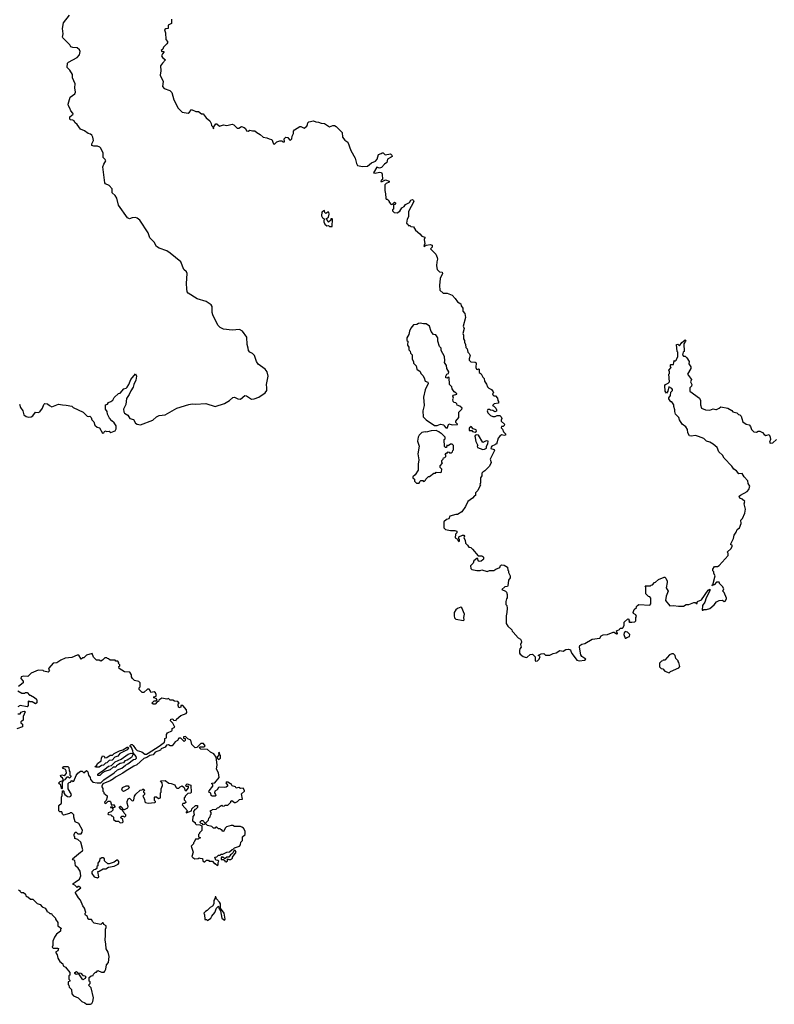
# Model space of a CAD drawing. Extents: x 2494118 to 2687960, y 757339 to 915227.
# Tile 299 of 364: x 2621728 to 2630636, y 853450 to 865070. Entities that reach past the tile are written whole.
import ezdxf

# ---------------------------------------------------------------- set-up
doc = ezdxf.new("R2010")
doc.units = 0

msp = doc.modelspace()

# ---------------------------------------------------------------- linework, layer by layer
at = {"layer": '0CON20XD'}
for points in [[(2624645, 860725), (2624643, 860765), (2624661, 860865), (2624650, 860915), (2624627, 860945), (2624545, 861005), (2624524, 861035), (2624498, 861108), (2624475, 861131), (2624445, 861146), (2624429, 861165), (2624427, 861195), (2624414, 861235), (2624410, 861325), (2624360, 861395), (2624323, 861413), (2624236, 861406), (2624135, 861418), (2624095, 861437), (2624069, 861465), (2624009, 861585), (2624001, 861615), (2624000, 861685), (2623988, 861705), (2623931, 861745), (2623825, 861775), (2623715, 861842), (2623705, 861858), (2623702, 861892), (2623698, 861955), (2623707, 862075), (2623698, 862095), (2623665, 862123), (2623631, 862211), (2623506, 862316), (2623465, 862342), (2623374, 862375), (2623345, 862394), (2623315, 862445), (2623265, 862495), (2623244, 862555), (2623145, 862706), (2623115, 862729), (2623095, 862736), (2623057, 862733), (2623025, 862721), (2623002, 862732), (2622893, 862883), (2622873, 862965), (2622854, 862994), (2622818, 863025), (2622821, 863075), (2622784, 863115), (2622743, 863133), (2622733, 863145), (2622711, 863335), (2622720, 863365), (2622744, 863405), (2622739, 863419), (2622714, 863445), (2622713, 863495), (2622685, 863553), (2622675, 863566), (2622648, 863578), (2622602, 863578), (2622581, 863585), (2622578, 863605), (2622600, 863645), (2622592, 863685), (2622579, 863709), (2622565, 863719), (2622535, 863726), (2622495, 863757), (2622445, 863779), (2622405, 863833), (2622380, 863855), (2622370, 863875), (2622356, 863886), (2622325, 863889), (2622319, 863899), (2622319, 863925), (2622358, 863955), (2622356, 863965), (2622330, 863995), (2622321, 864025), (2622303, 864055), (2622302, 864075), (2622326, 864155), (2622379, 864195), (2622388, 864215), (2622378, 864265), (2622384, 864315), (2622350, 864385), (2622351, 864425), (2622320, 864475), (2622288, 864505), (2622293, 864555), (2622305, 864568), (2622408, 864622), (2622435, 864656), (2622443, 864695), (2622435, 864715), (2622405, 864736), (2622355, 864740), (2622330, 864750), (2622322, 864775), (2622237, 864855), (2622234, 864864), (2622240, 864905), (2622234, 864965), (2622247, 865033), (2622316, 865125)], [(2623520, 865075), (2623520, 865025), (2623480, 865005), (2623480, 864965), (2623455, 864962), (2623438, 864952), (2623450, 864915), (2623454, 864835), (2623472, 864812), (2623472, 864798), (2623466, 864784), (2623424, 864746), (2623417, 864723), (2623400, 864705), (2623405, 864690), (2623415, 864700), (2623430, 864695), (2623430, 864685), (2623412, 864668), (2623402, 864645), (2623414, 864624), (2623450, 864595), (2623412, 864558), (2623390, 864525), (2623393, 864465), (2623386, 864416), (2623422, 864342), (2623415, 864280), (2623435, 864258), (2623500, 864235), (2623525, 864210), (2623548, 864125), (2623598, 864025), (2623645, 863980), (2623715, 863968), (2623733, 863977), (2623755, 864010), (2623808, 863988), (2623837, 863987), (2623875, 863960), (2623895, 863958), (2623931, 863911), (2623972, 863875), (2623990, 863845), (2623993, 863823), (2624010, 863805), (2624015, 863780), (2624020, 863805), (2624045, 863840), (2624055, 863840), (2624085, 863812), (2624135, 863830), (2624175, 863822), (2624235, 863838), (2624255, 863830), (2624295, 863790), (2624315, 863790), (2624345, 863808), (2624377, 863797), (2624392, 863785), (2624405, 863758), (2624427, 863753), (2624445, 863768), (2624475, 863758), (2624505, 863760), (2624527, 863737), (2624567, 863717), (2624603, 863683), (2624647, 863677), (2624673, 863663), (2624705, 863658), (2624723, 863603), (2624735, 863600), (2624765, 863630), (2624798, 863642), (2624822, 863642), (2624835, 863630), (2624855, 863630), (2624850, 863665), (2624868, 863682), (2624895, 863680), (2624912, 863652), (2624925, 863650), (2624940, 863665), (2624943, 863697), (2624962, 863728), (2624962, 863755), (2624971, 863769), (2625035, 863810), (2625045, 863810), (2625085, 863788), (2625118, 863815), (2625127, 863833), (2625128, 863852), (2625140, 863865), (2625195, 863877), (2625223, 863863), (2625255, 863862), (2625285, 863848), (2625325, 863843), (2625384, 863804), (2625425, 863823), (2625445, 863820), (2625465, 863808), (2625535, 863738), (2625540, 863685), (2625568, 863648), (2625602, 863625), (2625638, 863525), (2625688, 863435), (2625703, 863373), (2625715, 863350), (2625775, 863339), (2625835, 863340), (2625881, 863379), (2625930, 863400), (2625947, 863425), (2625965, 863480), (2625995, 863490), (2626005, 863500), (2626018, 863498), (2626044, 863474), (2626107, 863487), (2626122, 863472), (2626123, 863455), (2626114, 863446), (2626070, 863425), (2626062, 863385), (2626034, 863366), (2626000, 863325), (2625975, 863318), (2625945, 863328), (2625903, 863263), (2625925, 863257), (2625975, 863272), (2625998, 863268), (2626008, 863245), (2626010, 863185), (2625994, 863176), (2625992, 863162), (2626005, 863160), (2626045, 863182), (2626090, 863165), (2626088, 863152), (2626054, 863136), (2626038, 863122), (2626038, 863055), (2626048, 863015), (2626050, 862965), (2626055, 862950), (2626065, 862950), (2626079, 862939), (2626090, 862925), (2626090, 862915), (2626115, 862890), (2626128, 862892), (2626154, 862916), (2626170, 862905), (2626155, 862890), (2626140, 862885), (2626140, 862835), (2626130, 862825), (2626130, 862815), (2626150, 862795), (2626185, 862792), (2626215, 862810), (2626240, 862850), (2626266, 862864), (2626282, 862888), (2626329, 862911), (2626345, 862942), (2626365, 862947), (2626378, 862935), (2626380, 862925), (2626318, 862805), (2626318, 862745), (2626303, 862717), (2626295, 862670), (2626310, 862655), (2626312, 862642), (2626335, 862640), (2626345, 862630), (2626378, 862625), (2626400, 862585), (2626453, 862543), (2626474, 862514), (2626510, 862505), (2626512, 862495), (2626502, 862475), (2626510, 862425), (2626498, 862405), (2626502, 862395), (2626531, 862409), (2626575, 862418), (2626598, 862408), (2626596, 862384), (2626578, 862365), (2626642, 862302), (2626658, 862265), (2626660, 862245), (2626653, 862213), (2626650, 862165), (2626655, 862120), (2626684, 862094), (2626715, 862090), (2626720, 862075), (2626693, 862015), (2626683, 861935), (2626689, 861879), (2626725, 861842), (2626773, 861843), (2626835, 861820), (2626870, 861780), (2626895, 861739), (2626935, 861718), (2626940, 861695), (2626961, 861665), (2626961, 861631), (2626982, 861602), (2626990, 861555), (2626963, 861455), (2626973, 861425), (2626960, 861365), (2626967, 861345), (2626968, 861305), (2626977, 861285), (2626978, 861265), (2626992, 861235), (2626993, 861203), (2627012, 861185), (2627020, 861145), (2627035, 861130), (2627047, 861105), (2627034, 861066), (2627035, 861050), (2627054, 861034), (2627105, 861027), (2627115, 861020), (2627112, 860965), (2627122, 860945), (2627135, 860940), (2627145, 860950), (2627150, 860945), (2627152, 860905), (2627175, 860890), (2627195, 860852), (2627212, 860835), (2627214, 860804), (2627238, 860768), (2627249, 860739), (2627265, 860722), (2627298, 860705), (2627318, 860678), (2627320, 860665), (2627310, 860655), (2627312, 860642), (2627325, 860630), (2627345, 860630), (2627368, 860605), (2627372, 860575), (2627380, 860565), (2627380, 860545), (2627330, 860535), (2627310, 860515), (2627325, 860510), (2627350, 860485), (2627358, 860465), (2627355, 860450), (2627335, 860442), (2627315, 860458), (2627285, 860462)], [(2625415, 862630), (2625420, 862715), (2625415, 862720), (2625402, 862718), (2625400, 862705), (2625375, 862680), (2625365, 862690), (2625350, 862725), (2625372, 862738), (2625382, 862775), (2625377, 862797), (2625365, 862800), (2625343, 862783), (2625330, 862795), (2625325, 862820), (2625295, 862800), (2625290, 862755), (2625301, 862731), (2625330, 862715), (2625320, 862705), (2625320, 862685), (2625332, 862655), (2625355, 862638), (2625375, 862640), (2625385, 862630), (2625415, 862630)], [(2626775, 860250), (2626795, 860300), (2626835, 860290), (2626898, 860292), (2626898, 860298), (2626878, 860318), (2626878, 860332), (2626910, 860375), (2626913, 860437), (2626948, 860472), (2626950, 860485), (2626925, 860508), (2626892, 860522), (2626890, 860535), (2626878, 860548), (2626855, 860552), (2626843, 860565), (2626841, 860589), (2626850, 860605), (2626842, 860628), (2626850, 860640), (2626890, 860650), (2626890, 860655), (2626878, 860668), (2626855, 860680), (2626832, 860715), (2626828, 860738), (2626803, 860763), (2626798, 860848), (2626785, 860850), (2626775, 860840), (2626760, 860845), (2626758, 860865), (2626770, 860885), (2626790, 860895), (2626793, 860915), (2626770, 860955), (2626767, 860987), (2626742, 861025), (2626748, 861045), (2626742, 861095), (2626702, 861165), (2626702, 861192), (2626683, 861215), (2626664, 861275), (2626662, 861315), (2626639, 861349), (2626614, 861354), (2626585, 861392), (2626565, 861452), (2626525, 861480), (2626495, 861479), (2626455, 861490), (2626434, 861486), (2626415, 861473), (2626375, 861468), (2626345, 861430), (2626328, 861395), (2626320, 861355), (2626298, 861315), (2626300, 861285), (2626310, 861275), (2626307, 861227), (2626320, 861205), (2626320, 861175), (2626338, 861158), (2626340, 861135), (2626360, 861115), (2626362, 861065), (2626376, 861036), (2626378, 861015), (2626410, 860985), (2626418, 860945), (2626455, 860918), (2626462, 860895), (2626485, 860870), (2626504, 860844), (2626513, 860803), (2626544, 860794), (2626551, 860775), (2626515, 860700), (2626496, 860614), (2626501, 860515), (2626487, 860455), (2626492, 860385), (2626525, 860348), (2626625, 860280), (2626655, 860280), (2626695, 860298), (2626735, 860290), (2626740, 860275), (2626760, 860255), (2626775, 860250)], [(2627285, 860462), (2627275, 860470), (2627255, 860470), (2627248, 860455), (2627255, 860430), (2627285, 860400), (2627315, 860388), (2627342, 860388), (2627365, 860400), (2627395, 860400), (2627410, 860385), (2627418, 860365), (2627410, 860345), (2627413, 860333), (2627450, 860295), (2627448, 860282), (2627435, 860270), (2627415, 860270), (2627410, 860255), (2627428, 860238), (2627440, 860205), (2627462, 860182), (2627462, 860168), (2627445, 860162), (2627415, 860170), (2627394, 860156), (2627378, 860132), (2627355, 860060), (2627345, 860060), (2627338, 860052), (2627300, 860035), (2627292, 860025), (2627290, 860010), (2627327, 859997), (2627332, 859985), (2627280, 859885), (2627292, 859845), (2627275, 859800), (2627220, 859745), (2627195, 859732), (2627185, 859720), (2627182, 859685), (2627167, 859663), (2627168, 859605), (2627160, 859585), (2627170, 859575), (2627160, 859565), (2627138, 859512), (2627110, 859485), (2627110, 859455), (2627095, 859450), (2627072, 859425), (2627018, 859385), (2626992, 859325), (2626949, 859261), (2626895, 859232), (2626875, 859232), (2626805, 859210), (2626795, 859180), (2626765, 859172), (2626733, 859145), (2626733, 859075), (2626755, 859052), (2626815, 859040), (2626865, 859042), (2626890, 859035), (2626887, 859013), (2626873, 858997), (2626870, 858955), (2626898, 858938), (2626900, 858925), (2626912, 858912), (2626920, 858915), (2626920, 858935), (2626910, 858945), (2626910, 858965), (2626955, 858988), (2626970, 858985), (2626978, 858975), (2626970, 858955), (2626987, 858927), (2626992, 858892), (2627015, 858870), (2627030, 858845), (2627055, 858840), (2627073, 858823), (2627142, 858742), (2627182, 858742), (2627196, 858736), (2627202, 858725), (2627202, 858705), (2627196, 858694), (2627175, 858678), (2627152, 858675), (2627142, 858685), (2627135, 858710), (2627125, 858710), (2627090, 858685), (2627080, 858655), (2627050, 858625), (2627053, 858593), (2627065, 858580), (2627125, 858568), (2627165, 858570), (2627185, 858578), (2627245, 858558), (2627275, 858568), (2627325, 858568), (2627350, 858585), (2627396, 858604), (2627405, 858630), (2627415, 858638), (2627445, 858632), (2627487, 858607), (2627490, 858575), (2627500, 858565), (2627500, 858545), (2627518, 858508), (2627518, 858485), (2627498, 858455), (2627491, 858389), (2627485, 858382), (2627455, 858378), (2627420, 858345), (2627464, 858324), (2627474, 858314), (2627483, 858285), (2627482, 858248), (2627473, 858237), (2627467, 858205), (2627468, 858168), (2627477, 858155), (2627481, 858125), (2627480, 858075), (2627471, 858035), (2627470, 857945), (2627492, 857912), (2627538, 857868), (2627540, 857855), (2627552, 857842), (2627614, 857774), (2627639, 857759), (2627648, 857745), (2627650, 857725), (2627640, 857695), (2627648, 857665), (2627632, 857645), (2627628, 857625), (2627628, 857595), (2627635, 857582), (2627670, 857555), (2627705, 857542), (2627720, 857545), (2627755, 857580), (2627782, 857582), (2627812, 857552), (2627813, 857505), (2627821, 857501), (2627842, 857505), (2627862, 857525), (2627870, 857555), (2627850, 857565), (2627860, 857575), (2627883, 857587), (2627915, 857590), (2627935, 857570), (2627985, 857572), (2628025, 857590), (2628062, 857598), (2628105, 857627), (2628145, 857618), (2628173, 857637), (2628205, 857640), (2628230, 857635), (2628233, 857613), (2628248, 857585), (2628305, 857512), (2628335, 857502), (2628395, 857510), (2628410, 857525), (2628364, 857554), (2628352, 857575), (2628338, 857665), (2628342, 857685), (2628365, 857701), (2628400, 857710), (2628485, 857759), (2628575, 857773), (2628592, 857798), (2628615, 857810), (2628667, 857813), (2628735, 857842), (2628745, 857842), (2628774, 857824), (2628790, 857825), (2628782, 857832), (2628773, 857857), (2628810, 857875), (2628815, 857890), (2628845, 857890), (2628850, 857895), (2628863, 857925), (2628865, 857960), (2628905, 858000), (2628920, 857995), (2628920, 857985), (2628930, 857975), (2628920, 857965), (2628925, 857960), (2628955, 857958), (2628990, 857965), (2629000, 857975), (2629000, 858015), (2629008, 858025), (2629000, 858045), (2628972, 858062), (2628970, 858075), (2628982, 858108), (2629008, 858132), (2629010, 858145), (2629022, 858158), (2629035, 858170), (2629165, 858162), (2629178, 858175), (2629180, 858245), (2629168, 858258), (2629152, 858262), (2629120, 858295), (2629120, 858375), (2629112, 858388), (2629175, 858390), (2629182, 858398), (2629198, 858402), (2629222, 858428), (2629235, 858430), (2629270, 858465), (2629335, 858490), (2629345, 858490), (2629355, 858480), (2629372, 858445), (2629371, 858429), (2629360, 858365), (2629381, 858325), (2629358, 858265), (2629352, 858215), (2629403, 858153), (2629445, 858157), (2629505, 858148), (2629565, 858150), (2629595, 858170), (2629625, 858170), (2629685, 858190), (2629705, 858190), (2629715, 858180), (2629725, 858180), (2629730, 858205), (2629775, 858222), (2629855, 858338), (2629875, 858350), (2629875, 858330), (2629832, 858248), (2629816, 858194), (2629787, 858155), (2629785, 858100), (2629795, 858100), (2629805, 858110), (2629835, 858110), (2629875, 858120), (2629926, 858164), (2629952, 858198), (2629983, 858217), (2630025, 858220), (2630043, 858203), (2630055, 858208), (2630072, 858235), (2630072, 858245), (2630045, 858310), (2630030, 858325), (2630038, 858355), (2630025, 858380), (2629990, 858415), (2629990, 858425), (2629985, 858430), (2629955, 858430), (2629925, 858400), (2629910, 858400), (2629905, 858390), (2629900, 858395), (2629910, 858400), (2629938, 858505), (2629922, 858535), (2629920, 858555), (2629910, 858565), (2629910, 858585), (2629930, 858615), (2629965, 858618), (2629985, 858628), (2630090, 858745), (2630090, 858775), (2630080, 858785), (2630125, 858830), (2630140, 858855), (2630138, 858868), (2630123, 858873), (2630122, 858885), (2630153, 858947), (2630163, 858987), (2630187, 859023), (2630198, 859055), (2630226, 859075), (2630246, 859125), (2630240, 859165), (2630261, 859185), (2630288, 859245), (2630294, 859294), (2630280, 859355), (2630288, 859385), (2630255, 859412), (2630230, 859425), (2630222, 859445), (2630235, 859460), (2630315, 859502), (2630336, 859524), (2630347, 859565), (2630328, 859595), (2630325, 859628), (2630280, 859675), (2630258, 859715), (2630215, 859710), (2630188, 859745), (2630156, 859766), (2630135, 859800), (2630043, 859895), (2630025, 859932), (2629981, 859971), (2629960, 860020), (2629915, 860060), (2629876, 860086), (2629834, 860094), (2629805, 860127), (2629742, 860152), (2629705, 860161), (2629655, 860154), (2629635, 860158), (2629614, 860194), (2629610, 860235), (2629592, 860265), (2629550, 860295), (2629518, 860348), (2629510, 860375), (2629478, 860405), (2629468, 860415), (2629460, 860445), (2629462, 860465), (2629448, 860505), (2629448, 860525), (2629435, 860550), (2629425, 860560), (2629415, 860560), (2629390, 860595), (2629392, 860608), (2629412, 860635), (2629414, 860676), (2629432, 860695), (2629432, 860705), (2629425, 860718), (2629392, 860738), (2629380, 860685), (2629362, 860662), (2629348, 860685), (2629343, 860753), (2629350, 860765), (2629381, 860779), (2629398, 860795), (2629390, 860885), (2629397, 860893), (2629400, 860915), (2629392, 860935), (2629420, 860965), (2629410, 860975), (2629410, 860995), (2629415, 861000), (2629445, 861000), (2629452, 861048), (2629465, 861040), (2629480, 861055), (2629480, 861065), (2629497, 861093), (2629498, 861145), (2629490, 861155), (2629480, 861235), (2629495, 861240), (2629515, 861220), (2629545, 861262), (2629585, 861290), (2629590, 861285), (2629588, 861275), (2629567, 861243), (2629570, 861155), (2629560, 861145), (2629552, 861115), (2629565, 861100), (2629585, 861100), (2629605, 861080), (2629630, 861035), (2629628, 861008), (2629652, 860975), (2629652, 860955), (2629610, 860885), (2629660, 860825), (2629648, 860795), (2629662, 860765), (2629660, 860745), (2629640, 860725), (2629640, 860685), (2629753, 860603), (2629766, 860575), (2629763, 860525), (2629778, 860485), (2629825, 860467), (2629875, 860460), (2629915, 860477), (2629945, 860468), (2629955, 860470), (2629986, 860484), (2630005, 860500), (2630087, 860487), (2630136, 860456), (2630145, 860442), (2630192, 860432), (2630212, 860412), (2630230, 860405), (2630245, 860390), (2630253, 860365), (2630264, 860324), (2630305, 860298), (2630338, 860288), (2630355, 860270), (2630368, 860235), (2630395, 860208), (2630425, 860202), (2630445, 860212), (2630465, 860212), (2630495, 860197), (2630515, 860173), (2630535, 860163), (2630576, 860176), (2630588, 860142), (2630590, 860115), (2630580, 860085), (2630585, 860073), (2630620, 860075), (2630662, 860115)], [(2621725, 860532), (2621736, 860495), (2621764, 860455), (2621777, 860405), (2621805, 860386), (2621835, 860379), (2621865, 860383), (2621882, 860395), (2621915, 860438), (2621945, 860434), (2621965, 860443), (2621997, 860485), (2622015, 860530), (2622025, 860540), (2622055, 860537), (2622080, 860515), (2622107, 860503), (2622185, 860532), (2622235, 860523), (2622275, 860522), (2622345, 860508), (2622360, 860495), (2622478, 860438), (2622525, 860392), (2622535, 860388), (2622555, 860390), (2622570, 860375), (2622579, 860349), (2622602, 860325), (2622614, 860284), (2622643, 860263), (2622670, 860255), (2622705, 860192), (2622720, 860195), (2622735, 860218), (2622755, 860210), (2622785, 860212), (2622805, 860200), (2622845, 860212), (2622855, 860218), (2622867, 860243), (2622866, 860275), (2622845, 860311), (2622816, 860335), (2622789, 860369), (2622764, 860414), (2622759, 860445), (2622743, 860475), (2622740, 860525), (2622765, 860532), (2622777, 860553), (2622806, 860564), (2622829, 860581), (2622845, 860610), (2622895, 860658), (2622916, 860664), (2622957, 860713), (2622985, 860723), (2622995, 860733), (2623017, 860763), (2623042, 860825), (2623095, 860890), (2623109, 860865), (2623101, 860815), (2623074, 860766), (2623068, 860732), (2623039, 860691), (2623021, 860645), (2622990, 860600), (2622981, 860529), (2622954, 860475), (2622959, 860441), (2622965, 860428), (2623003, 860403), (2623029, 860365), (2623070, 860350), (2623095, 860310), (2623115, 860297), (2623155, 860287), (2623298, 860345), (2623342, 860385), (2623375, 860398), (2623445, 860406), (2623585, 860486), (2623725, 860529), (2623765, 860536), (2623805, 860531), (2623925, 860539), (2624035, 860506), (2624145, 860540), (2624205, 860576), (2624245, 860613), (2624265, 860617), (2624305, 860597), (2624335, 860593), (2624385, 860636), (2624405, 860630), (2624463, 860593), (2624495, 860594), (2624550, 860615), (2624625, 860667), (2624644, 860695), (2624645, 860725)], [(2627105, 860202), (2627120, 860215), (2627118, 860228), (2627082, 860242), (2627058, 860268), (2627032, 860248), (2627032, 860222), (2627065, 860220), (2627075, 860210), (2627105, 860202)], [(2626445, 859600), (2626452, 859618), (2626465, 859630), (2626485, 859630), (2626495, 859620), (2626508, 859622), (2626520, 859635), (2626522, 859648), (2626552, 859678), (2626565, 859680), (2626615, 859720), (2626635, 859720), (2626645, 859730), (2626700, 859725), (2626707, 859733), (2626710, 859765), (2626690, 859785), (2626690, 859805), (2626720, 859835), (2626710, 859845), (2626712, 859868), (2626728, 859882), (2626732, 859898), (2626748, 859902), (2626760, 859915), (2626760, 859935), (2626752, 859948), (2626765, 859960), (2626780, 859960), (2626785, 859970), (2626798, 859968), (2626800, 859960), (2626825, 859960), (2626838, 859972), (2626840, 859985), (2626850, 859995), (2626850, 860045), (2626835, 860060), (2626815, 860060), (2626785, 860040), (2626772, 860048), (2626765, 860020), (2626755, 860020), (2626742, 860032), (2626740, 860115), (2626750, 860125), (2626750, 860145), (2626708, 860188), (2626695, 860190), (2626677, 860207), (2626645, 860220), (2626585, 860218), (2626525, 860202), (2626515, 860208), (2626475, 860198), (2626444, 860166), (2626432, 860145), (2626423, 860095), (2626443, 860035), (2626428, 859945), (2626438, 859875), (2626430, 859825), (2626430, 859755), (2626395, 859700), (2626370, 859675), (2626370, 859665), (2626388, 859648), (2626390, 859625), (2626412, 859602), (2626445, 859600)], [(2627195, 859997), (2627215, 860000), (2627240, 860015), (2627240, 860035), (2627256, 860064), (2627260, 860095), (2627235, 860098), (2627195, 860080), (2627145, 860167), (2627125, 860172), (2627110, 860165), (2627102, 860155), (2627103, 860137), (2627113, 860093), (2627138, 860045), (2627130, 860035), (2627132, 860022), (2627195, 859997)], [(2626965, 857978), (2626973, 857987), (2626971, 858015), (2626979, 858055), (2626948, 858128), (2626935, 858137), (2626895, 858123), (2626875, 858107), (2626857, 858073), (2626856, 858035), (2626862, 858012), (2626877, 857997), (2626965, 857978)], [(2628885, 857770), (2628895, 857780), (2628928, 857792), (2628930, 857815), (2628901, 857841), (2628875, 857848), (2628862, 857835), (2628860, 857815), (2628875, 857770), (2628885, 857770)], [(2622565, 853450), (2622579, 853461), (2622592, 853485), (2622598, 853525), (2622570, 853645), (2622540, 853675), (2622560, 853695), (2622560, 853715), (2622550, 853725), (2622550, 853765), (2622572, 853788), (2622595, 853790), (2622600, 853805), (2622622, 853828), (2622635, 853830), (2622652, 853848), (2622695, 853830), (2622725, 853830), (2622735, 853840), (2622747, 853865), (2622752, 853915), (2622778, 853945), (2622783, 854013), (2622772, 854065), (2622750, 854105), (2622746, 854165), (2622736, 854206), (2622742, 854265), (2622740, 854335), (2622750, 854355), (2622750, 854375), (2622723, 854393), (2622715, 854410), (2622705, 854410), (2622685, 854392), (2622608, 854408), (2622592, 854422), (2622575, 854450), (2622545, 854450), (2622532, 854465), (2622528, 854488), (2622505, 854502), (2622500, 854515), (2622500, 854525), (2622510, 854535), (2622493, 854585), (2622472, 854612), (2622445, 854680), (2622422, 854705), (2622388, 854765), (2622388, 854775), (2622401, 854789), (2622450, 854825), (2622425, 854840), (2622415, 854840), (2622405, 854830), (2622378, 854858), (2622360, 854865), (2622360, 854875), (2622370, 854885), (2622385, 854890), (2622433, 854927), (2622450, 854965), (2622441, 855021), (2622418, 855055), (2622387, 855085), (2622378, 855148), (2622360, 855155), (2622352, 855165), (2622447, 855247), (2622469, 855261), (2622474, 855275), (2622451, 855365), (2622414, 855394), (2622380, 855405), (2622380, 855425), (2622370, 855435), (2622370, 855455), (2622385, 855480), (2622395, 855480), (2622415, 855460), (2622455, 855460), (2622467, 855483), (2622468, 855505), (2622428, 855585), (2622383, 855603), (2622368, 855658), (2622367, 855687), (2622345, 855710), (2622325, 855710), (2622317, 855703), (2622245, 855682), (2622233, 855693), (2622225, 855720), (2622203, 855723), (2622190, 855735), (2622190, 855795), (2622220, 855825), (2622220, 855895), (2622230, 855915), (2622232, 855968), (2622245, 855970), (2622250, 855965), (2622250, 855945), (2622262, 855925), (2622292, 855902), (2622315, 855897), (2622333, 855907), (2622340, 855925), (2622301, 855991), (2622300, 856055), (2622312, 856068), (2622328, 856072), (2622345, 856090), (2622355, 856080), (2622368, 856082), (2622395, 856150), (2622414, 856176), (2622445, 856200), (2622465, 856200), (2622485, 856180), (2622518, 856208), (2622532, 856192), (2622542, 856155), (2622560, 856125), (2622563, 856103), (2622592, 856072), (2622643, 856063), (2622686, 856064), (2622721, 856099), (2622845, 856181), (2622883, 856217), (2622935, 856238), (2622977, 856273), (2623005, 856288), (2623072, 856338), (2623095, 856343), (2623106, 856355), (2623103, 856375), (2623067, 856417), (2623065, 856440), (2623049, 856479), (2623033, 856493), (2623033, 856505), (2623045, 856518), (2623055, 856518), (2623068, 856505), (2623094, 856464), (2623115, 856444), (2623169, 856429), (2623205, 856404), (2623225, 856404), (2623246, 856414), (2623373, 856495), (2623437, 856545), (2623442, 856565), (2623440, 856585), (2623460, 856595), (2623460, 856635), (2623472, 856655), (2623523, 856677), (2623530, 856685), (2623530, 856705), (2623558, 856722), (2623537, 856767), (2623510, 856795), (2623514, 856816), (2623535, 856820), (2623542, 856802), (2623575, 856800), (2623580, 856815), (2623630, 856860), (2623695, 856883), (2623703, 856895), (2623696, 856926), (2623655, 856977), (2623632, 856978), (2623630, 856955), (2623605, 856950), (2623598, 856975), (2623600, 856995), (2623610, 857005), (2623595, 857022), (2623555, 857028), (2623535, 857040), (2623505, 857040), (2623485, 857058), (2623465, 857050), (2623408, 857062), (2623372, 857038), (2623366, 857024), (2623352, 857018), (2623327, 856993), (2623303, 856993), (2623290, 857005), (2623315, 857030), (2623335, 857030), (2623350, 857045), (2623338, 857058), (2623310, 857065), (2623312, 857078), (2623340, 857085), (2623340, 857105), (2623330, 857125), (2623315, 857138), (2623275, 857130), (2623270, 857155), (2623255, 857170), (2623235, 857170), (2623195, 857130), (2623175, 857130), (2623140, 857165), (2623140, 857185), (2623150, 857195), (2623152, 857208), (2623150, 857245), (2623135, 857258), (2623085, 857270), (2623058, 857295), (2623048, 857315), (2623047, 857337), (2623028, 857368), (2622964, 857374), (2622904, 857414), (2622900, 857435), (2622910, 857445), (2622910, 857455), (2622890, 857475), (2622900, 857485), (2622888, 857498), (2622865, 857500), (2622855, 857510), (2622795, 857510), (2622778, 857528), (2622765, 857530), (2622755, 857540), (2622735, 857540), (2622705, 857510), (2622685, 857500), (2622665, 857510), (2622635, 857510), (2622600, 857545), (2622585, 857590), (2622515, 857570), (2622485, 857540), (2622475, 857540), (2622455, 857522), (2622425, 857570), (2622405, 857572), (2622345, 857542), (2622265, 857534), (2622215, 857513), (2622165, 857478), (2622124, 857476), (2622073, 857417), (2622070, 857405), (2622080, 857385), (2622065, 857370), (2622015, 857380), (2622005, 857390), (2621947, 857393), (2621862, 857358), (2621825, 857320), (2621775, 857321), (2621746, 857314), (2621740, 857295), (2621770, 857265), (2621770, 857245), (2621715, 857200)], [(2629395, 857360), (2629412, 857378), (2629508, 857422), (2629520, 857435), (2629510, 857485), (2629500, 857495), (2629500, 857505), (2629473, 857533), (2629467, 857567), (2629446, 857586), (2629425, 857588), (2629400, 857575), (2629345, 857510), (2629325, 857510), (2629318, 857502), (2629305, 857500), (2629280, 857475), (2629282, 857432), (2629302, 857412), (2629318, 857408), (2629342, 857382), (2629395, 857360)], [(2621705, 857150), (2621755, 857120), (2621785, 857120), (2621795, 857130), (2621815, 857130), (2621845, 857100), (2621855, 857100), (2621905, 857070), (2621925, 857050), (2621932, 857035), (2621932, 857008), (2621915, 856998), (2621875, 857018), (2621845, 857020), (2621835, 857030), (2621830, 857025), (2621830, 856975), (2621818, 856962), (2621735, 856978), (2621705, 856962)], [(2621708, 856878), (2621732, 856878), (2621745, 856898), (2621765, 856907), (2621785, 856908), (2621792, 856902), (2621770, 856845), (2621770, 856805), (2621755, 856790), (2621740, 856785), (2621742, 856772), (2621760, 856755), (2621760, 856725), (2621695, 856700)], [(2624065, 855090), (2624070, 855095), (2624070, 855125), (2624078, 855138), (2624067, 855147), (2624045, 855150), (2624030, 855185), (2624055, 855190), (2624075, 855210), (2624095, 855210), (2624105, 855220), (2624127, 855223), (2624174, 855246), (2624205, 855250), (2624235, 855278), (2624250, 855280), (2624264, 855296), (2624322, 855315), (2624336, 855334), (2624338, 855362), (2624358, 855385), (2624360, 855425), (2624388, 855455), (2624388, 855495), (2624369, 855529), (2624352, 855542), (2624335, 855548), (2624265, 855550), (2624245, 855560), (2624225, 855560), (2624170, 855545), (2624153, 855527), (2624138, 855492), (2624125, 855490), (2624115, 855510), (2624105, 855510), (2624095, 855520), (2624075, 855520), (2624055, 855540), (2624045, 855540), (2624035, 855530), (2624015, 855530), (2623997, 855547), (2623945, 855560), (2623925, 855580), (2623895, 855570), (2623888, 855578), (2623872, 855582), (2623860, 855595), (2623860, 855605), (2623875, 855620), (2623895, 855620), (2623902, 855602), (2623912, 855592), (2623925, 855590), (2623958, 855622), (2623960, 855645), (2623978, 855662), (2623980, 855685), (2623988, 855695), (2623990, 855715), (2623980, 855725), (2623982, 855738), (2623995, 855740), (2624005, 855750), (2624047, 855753), (2624062, 855768), (2624078, 855772), (2624095, 855790), (2624115, 855800), (2624125, 855790), (2624147, 855793), (2624155, 855800), (2624185, 855800), (2624220, 855835), (2624222, 855848), (2624233, 855857), (2624263, 855833), (2624275, 855832), (2624300, 855845), (2624323, 855867), (2624358, 855872), (2624348, 855932), (2624380, 855965), (2624380, 855975), (2624365, 856000), (2624335, 855998), (2624315, 856008), (2624285, 856000), (2624275, 856018), (2624235, 856030), (2624225, 856050), (2624215, 856050), (2624185, 856070), (2624165, 856070), (2624163, 856063), (2624180, 856035), (2624180, 856025), (2624166, 856014), (2624145, 856009), (2624085, 856013), (2624075, 856007), (2624059, 855981), (2624033, 855965), (2624027, 855945), (2624038, 855925), (2624042, 855915), (2624035, 855908), (2624000, 855905), (2623988, 855915), (2623985, 855940), (2623960, 855955), (2623965, 855970), (2624010, 856025), (2624009, 856039), (2623995, 856050), (2623995, 856060), (2624032, 856065), (2624082, 856125), (2624075, 856180), (2624052, 856225), (2624060, 856275), (2624048, 856368), (2624018, 856405), (2623980, 856425), (2623947, 856457), (2623865, 856462), (2623850, 856475), (2623855, 856490), (2623905, 856490), (2623918, 856502), (2623897, 856527), (2623865, 856528), (2623819, 856481), (2623800, 856475), (2623760, 856515), (2623748, 856568), (2623712, 856582), (2623685, 856610), (2623660, 856605), (2623662, 856592), (2623680, 856585), (2623680, 856565), (2623668, 856552), (2623629, 856589), (2623605, 856590), (2623590, 856565), (2623565, 856548), (2623528, 856502), (2623505, 856500), (2623485, 856512), (2623462, 856508), (2623444, 856486), (2623400, 856465), (2623389, 856451), (2623329, 856425), (2623304, 856396), (2623265, 856386), (2623229, 856361), (2623195, 856350), (2623112, 856278), (2623075, 856262), (2623045, 856239), (2622985, 856207), (2622944, 856176), (2622858, 856132), (2622835, 856110), (2622795, 856086), (2622710, 856050), (2622698, 856025), (2622697, 856015), (2622710, 855995), (2622710, 855965), (2622720, 855955), (2622722, 855942), (2622762, 855912), (2622762, 855895), (2622750, 855855), (2622730, 855835), (2622732, 855822), (2622745, 855820), (2622772, 855848), (2622795, 855848), (2622802, 855842), (2622812, 855802), (2622835, 855808), (2622850, 855785), (2622850, 855775), (2622835, 855770), (2622827, 855777), (2622802, 855778), (2622802, 855772), (2622818, 855768), (2622828, 855758), (2622827, 855743), (2622808, 855722), (2622772, 855708), (2622770, 855695), (2622775, 855690), (2622808, 855688), (2622810, 855675), (2622825, 855670), (2622837, 855657), (2622835, 855630), (2622865, 855610), (2622895, 855610), (2622915, 855590), (2622940, 855595), (2622950, 855605), (2622945, 855630), (2622920, 855655), (2622935, 855670), (2622955, 855670), (2622965, 855660), (2622980, 855675), (2622980, 855685), (2622960, 855705), (2622958, 855718), (2622942, 855732), (2622940, 855750), (2622925, 855750), (2622902, 855775), (2622917, 855787), (2622940, 855765), (2622940, 855750), (2622965, 855750), (2623005, 855770), (2623010, 855785), (2622997, 855825), (2622997, 855845), (2623007, 855873), (2623025, 855882), (2623055, 855852), (2623070, 855855), (2623077, 855863), (2623083, 855907), (2623101, 855929), (2623152, 855978), (2623175, 855980), (2623182, 855988), (2623195, 855990), (2623200, 855975), (2623190, 855965), (2623190, 855955), (2623200, 855945), (2623200, 855925), (2623180, 855905), (2623202, 855872), (2623205, 855840), (2623215, 855830), (2623245, 855823), (2623325, 855830), (2623330, 855835), (2623330, 855845), (2623320, 855855), (2623320, 855895), (2623325, 855900), (2623345, 855900), (2623365, 855880), (2623390, 855885), (2623390, 855945), (2623397, 855953), (2623398, 855992), (2623412, 856032), (2623410, 856065), (2623392, 856088), (2623445, 856090), (2623488, 856058), (2623516, 856056), (2623560, 856040), (2623572, 856012), (2623585, 856000), (2623605, 856000), (2623623, 856017), (2623647, 856027), (2623668, 856008), (2623682, 855972), (2623695, 855970), (2623720, 856005), (2623720, 856025), (2623715, 856030), (2623708, 856022), (2623695, 856020), (2623690, 856035), (2623705, 856050), (2623750, 856035), (2623752, 855948), (2623745, 855942), (2623712, 855938), (2623680, 855905), (2623680, 855895), (2623670, 855885), (2623670, 855865), (2623687, 855847), (2623688, 855832), (2623675, 855820), (2623652, 855818), (2623648, 855805), (2623710, 855735), (2623692, 855718), (2623695, 855710), (2623758, 855732), (2623762, 855755), (2623805, 855798), (2623828, 855798), (2623828, 855772), (2623808, 855752), (2623795, 855750), (2623780, 855725), (2623787, 855687), (2623772, 855665), (2623770, 855615), (2623800, 855595), (2623800, 855585), (2623812, 855572), (2623855, 855570), (2623880, 855555), (2623877, 855503), (2623850, 855475), (2623850, 855465), (2623840, 855455), (2623840, 855425), (2623858, 855418), (2623858, 855412), (2623845, 855410), (2623835, 855400), (2623805, 855400), (2623788, 855362), (2623780, 855355), (2623780, 855345), (2623752, 855315), (2623777, 855245), (2623760, 855195), (2623771, 855181), (2623795, 855168), (2623835, 855170), (2623845, 855180), (2623853, 855173), (2623885, 855170), (2623890, 855145), (2623905, 855130), (2623915, 855130), (2623935, 855150), (2623955, 855150), (2623965, 855140), (2624005, 855140), (2624025, 855110), (2624035, 855110), (2624065, 855090)], [(2622665, 856250), (2622625, 856250), (2622620, 856255), (2622638, 856272), (2622645, 856290), (2622690, 856325), (2622692, 856355), (2622705, 856382), (2622725, 856378), (2622735, 856360), (2622755, 856362), (2622798, 856392), (2622825, 856392), (2622842, 856408), (2622905, 856440), (2622947, 856453), (2622995, 856486), (2623010, 856485), (2623012, 856475), (2622996, 856454), (2622912, 856408), (2622885, 856380), (2622850, 856365), (2622818, 856332), (2622784, 856326), (2622755, 856298), (2622740, 856295), (2622718, 856272), (2622695, 856270), (2622665, 856250)], [(2622675, 856150), (2622652, 856152), (2622650, 856165), (2622658, 856175), (2622715, 856210), (2622775, 856262), (2622811, 856269), (2622855, 856310), (2622926, 856344), (2623009, 856401), (2623045, 856412), (2623058, 856408), (2623062, 856395), (2623048, 856362), (2622997, 856333), (2622970, 856325), (2622955, 856300), (2622915, 856292), (2622895, 856282), (2622870, 856265), (2622865, 856250), (2622833, 856247), (2622795, 856218), (2622733, 856197), (2622705, 856180), (2622675, 856150)], [(2624075, 856340), (2624100, 856355), (2624100, 856385), (2624090, 856395), (2624085, 856420), (2624073, 856417), (2624080, 856395), (2624060, 856365), (2624062, 856352), (2624075, 856340)], [(2622225, 855990), (2622210, 856045), (2622195, 856050), (2622192, 856065), (2622205, 856080), (2622240, 856090), (2622240, 856105), (2622233, 856123), (2622212, 856135), (2622208, 856152), (2622225, 856160), (2622255, 856152), (2622269, 856161), (2622282, 856178), (2622277, 856207), (2622270, 856220), (2622232, 856235), (2622250, 856255), (2622297, 856257), (2622310, 856245), (2622312, 856205), (2622320, 856195), (2622320, 856155), (2622330, 856145), (2622330, 856135), (2622315, 856120), (2622305, 856130), (2622285, 856130), (2622260, 856105), (2622256, 856094), (2622240, 856090), (2622228, 856062), (2622230, 855995), (2622225, 855990)], [(2622955, 855963), (2622940, 855970), (2622934, 855984), (2622942, 856008), (2622985, 856030), (2623007, 856027), (2623018, 856018), (2623020, 856005), (2623005, 855990), (2622955, 855963)], [(2624165, 855130), (2624180, 855145), (2624182, 855168), (2624195, 855160), (2624215, 855160), (2624240, 855175), (2624240, 855185), (2624282, 855245), (2624270, 855265), (2624262, 855268), (2624255, 855260), (2624240, 855230), (2624218, 855215), (2624195, 855188), (2624172, 855188), (2624155, 855170), (2624145, 855170), (2624127, 855187), (2624115, 855190), (2624105, 855180), (2624105, 855160), (2624135, 855160), (2624148, 855148), (2624150, 855135), (2624165, 855130)], [(2622645, 854944), (2622662, 854955), (2622652, 855018), (2622665, 855020), (2622715, 855050), (2622745, 855050), (2622775, 855070), (2622845, 855080), (2622890, 855105), (2622900, 855115), (2622900, 855135), (2622885, 855150), (2622875, 855150), (2622845, 855128), (2622785, 855108), (2622768, 855108), (2622730, 855145), (2622730, 855165), (2622715, 855180), (2622695, 855180), (2622685, 855170), (2622675, 855170), (2622670, 855145), (2622650, 855115), (2622650, 855085), (2622640, 855075), (2622638, 855052), (2622625, 855040), (2622602, 855038), (2622580, 855015), (2622580, 854995), (2622608, 854955), (2622645, 854944)], [(2621712, 854802), (2621730, 854795), (2621730, 854785), (2621745, 854770), (2621775, 854770), (2621798, 854748), (2621802, 854732), (2621812, 854722), (2621825, 854720), (2621855, 854690), (2621885, 854690), (2621935, 854640), (2621968, 854628), (2621995, 854600), (2622030, 854585), (2622050, 854555), (2622050, 854545), (2622068, 854538), (2622085, 854520), (2622105, 854520), (2622110, 854505), (2622150, 854465), (2622150, 854455)], [(2623945, 854440), (2623983, 854467), (2623995, 854490), (2624032, 854535), (2624050, 854585), (2624075, 854610), (2624080, 854585), (2624100, 854555), (2624113, 854465), (2624145, 854442), (2624152, 854455), (2624142, 854525), (2624100, 854585), (2624098, 854635), (2624087, 854657), (2624053, 854693), (2624045, 854720), (2624035, 854720), (2624032, 854695), (2624020, 854675), (2624018, 854635), (2624005, 854610), (2623975, 854592), (2623943, 854557), (2623920, 854545), (2623900, 854525), (2623910, 854505), (2623912, 854455), (2623915, 854450), (2623935, 854450), (2623945, 854440)], [(2622150, 854455), (2622180, 854415), (2622180, 854375), (2622220, 854345), (2622210, 854335), (2622210, 854315), (2622164, 854276), (2622138, 854242), (2622120, 854195), (2622118, 854145), (2622110, 854125), (2622122, 854112), (2622173, 854113), (2622187, 854107), (2622178, 854082), (2622150, 854065), (2622172, 854035), (2622180, 853995), (2622204, 853954), (2622237, 853927), (2622240, 853905), (2622269, 853889), (2622320, 853825), (2622320, 853795), (2622310, 853785), (2622310, 853745), (2622320, 853735), (2622320, 853725), (2622300, 853715), (2622300, 853685), (2622310, 853675), (2622312, 853652), (2622340, 853625), (2622342, 853572), (2622365, 853550), (2622418, 853528), (2622462, 853482), (2622497, 853467), (2622515, 853450), (2622565, 853450)], [(2622475, 853740), (2622428, 853808), (2622393, 853803), (2622380, 853815), (2622380, 853825), (2622397, 853837), (2622415, 853820), (2622448, 853818), (2622475, 853790), (2622498, 853788), (2622510, 853775), (2622500, 853755), (2622475, 853740)]]:
    msp.add_lwpolyline(points, dxfattribs=at)

doc.saveas('drawing.dxf')
